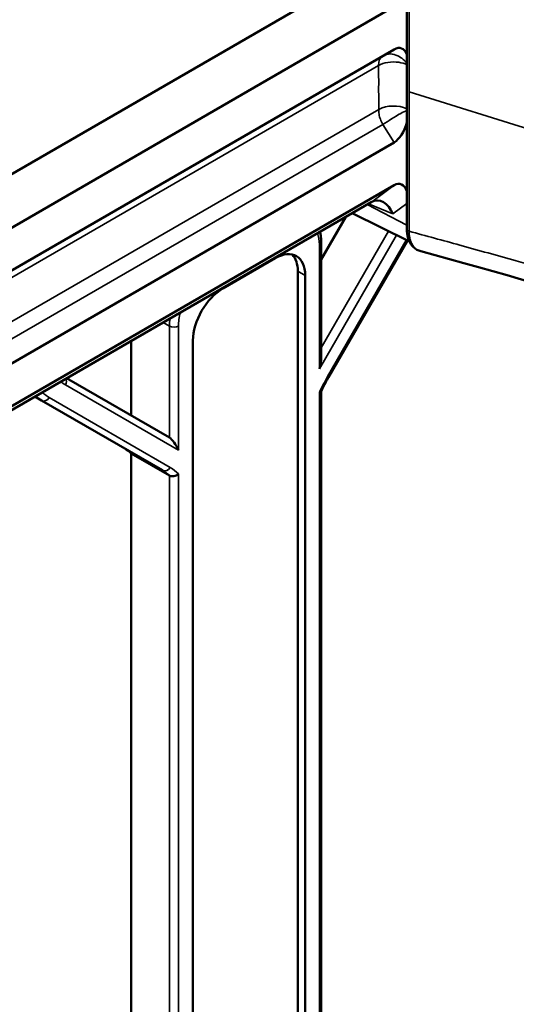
# Model space of a CAD drawing. Header units: millimetres. Extents: x 0 to 14369, y -869 to 2970.
# Tile 613 of 656: x 3654 to 3678, y 1625 to 1671. Entities that reach past the tile are written whole.
import ezdxf

# ---------------------------------------------------------------- set-up
doc = ezdxf.new("R2010")
doc.units = ezdxf.units.MM
doc.header["$LTSCALE"] = 10
doc.layers.add('Sichtbar (ISO)', color=7, linetype='Continuous', lineweight=50)
doc.layers.add('Sichtbar schmal (ISO)', color=7, linetype='Continuous', lineweight=35)

msp = doc.modelspace()

# ---------------------------------------------------------------- linework, layer by layer
at = {"layer": 'Sichtbar (ISO)'}
for p, q in [((3672.348, 1661.204), (3672.348, 1674.36)), ((3590.938, 1627.567), (3670.667, 1673.598)), ((3637.425, 1651.875), (3671.746, 1671.691)), ((3640.504, 1651.639), (3671.745, 1669.676)), ((3671.745, 1665.287), (3640.504, 1647.25)), ((3671.746, 1663.274), (3637.425, 1643.459)), ((3670.666, 1662.471), (3590.938, 1616.44)), ((3668.307, 1659.769), (3669.468, 1661.779)), ((3669.468, 1661.779), (3668.307, 1659.769)), ((3672.471, 1660.609), (3669.762, 1661.949)), ((3668.307, 1655.157), (3668.307, 1660.588)), ((3668.307, 1655.157), (3668.307, 1660.588)), ((3668.657, 1654.226), (3672.371, 1660.658)), ((3668.657, 1654.226), (3672.371, 1660.658)), ((3663.665, 1658.398), (3666.14, 1659.827)), ((3666.14, 1659.827), (3663.665, 1658.398)), ((3667.201, 1659.215), (3667.201, 1617.574)), ((3667.201, 1617.574), (3667.201, 1659.215)), ((3667.554, 1659.011), (3667.554, 1617.37)), ((3667.554, 1617.37), (3667.554, 1659.011)), ((3659.345, 1652.411), (3659.345, 1655.935)), ((3659.345, 1655.935), (3659.345, 1652.411)), ((3662.251, 1614.308), (3662.251, 1655.949)), ((3662.251, 1655.949), (3662.251, 1614.308)), ((3661.148, 1651.37), (3656.293, 1654.173)), ((3656.293, 1654.173), (3661.148, 1651.37)), ((3654.793, 1653.307), (3655.113, 1653.123)), ((3655.113, 1653.123), (3654.793, 1653.307)), ((3668.307, 1623.929), (3668.307, 1653.554)), ((3668.307, 1623.929), (3668.307, 1653.554)), ((3655.113, 1653.123), (3660.82, 1649.828)), ((3660.82, 1649.828), (3655.113, 1653.123)), ((3659.345, 1621.034), (3659.345, 1650.621)), ((3659.345, 1650.621), (3661.148, 1649.58)), ((3659.345, 1650.621), (3659.345, 1621.034)), ((3661.148, 1649.58), (3659.345, 1650.621))]:
    msp.add_line(p, q, dxfattribs=at)
for centre, major_axis, ratio, start_param, end_param in [((3671.718, 1668.506), (-0.349, -1.227), 0.502411, 2.561427, 3.619413), ((3671.718, 1666.426), (0.302, 1.2), 0.533749, 3.619413, 4.677398), ((3671.718, 1662.012), (-0.32, -1.318), 0.479514, 2.514973, 3.570433), ((3671.012, 1661.486), (-0.127, 1.06), 0.708222, 5.042463, 6.585585), ((3673.841, 1662.16), (-1, -1.732), 0.57735, 5.694444, 5.694572), ((3666.14, 1658.194), (1, 1.732), 0.57735, 5.497787, 7.068583), ((3666.14, 1658.194), (1, 1.732), 0.57735, 5.497787, 7.068583), ((3665.786, 1658.398), (1, 1.732), 0.57735, 5.497787, 6.105475), ((3665.786, 1658.398), (1, 1.732), 0.57735, 5.497787, 6.105475), ((3663.665, 1656.765), (1, 1.732), 0.57735, 0.785398, 2.356194), ((3663.665, 1656.765), (-1, -1.732), 0.57735, 3.926991, 5.497787), ((3668.007, 1654.739), (-0.193, -0.722), 0.317837, 1.485837, 2.271235), ((3668.007, 1654.739), (-0.193, -0.722), 0.317837, 1.485837, 2.271235), ((3661.36, 1650.901), (0.277, -0.48), 0.239146, 1.178097, 2.748894), ((3661.36, 1650.901), (0.277, -0.48), 0.239146, 1.178097, 2.748894), ((3656.517, 1646.539), (2.5, 4.33), 0.57735, 6.141288, 6.283185), ((3656.517, 1646.539), (2.5, 4.33), 0.57735, 6.141288, 6.283185)]:
    msp.add_ellipse(centre, major_axis=major_axis, ratio=ratio, start_param=start_param, end_param=end_param, dxfattribs=at)
for points, knots in [([(3668.25, 1661.076), (3668.264, 1661.019), (3668.276, 1660.961), (3668.3, 1660.801), (3668.307, 1660.696), (3668.307, 1660.588)], [6.0342084, 6.0342084, 6.0342084, 6.0342084, 6.1261057, 6.1261057, 6.2831853, 6.2831853, 6.2831853, 6.2831853]), ([(3668.25, 1661.076), (3668.264, 1661.019), (3668.276, 1660.961), (3668.3, 1660.801), (3668.307, 1660.696), (3668.307, 1660.588)], [6.0342084, 6.0342084, 6.0342084, 6.0342084, 6.1261057, 6.1261057, 6.2831853, 6.2831853, 6.2831853, 6.2831853]), ([(3673.005, 1660.154), (3672.875, 1660.189), (3672.754, 1660.258), (3672.566, 1660.437), (3672.494, 1660.548), (3672.391, 1660.801), (3672.36, 1660.947), (3672.349, 1661.136), (3672.348, 1661.17), (3672.348, 1661.204)], [0, 0, 0, 0, 0.0584605, 0.0584605, 0.1127914, 0.1127914, 0.1693148, 0.1693148, 0.1814926, 0.1814926, 0.1814926, 0.1814926]), ([(3711.083, 1650.918), (3710.788, 1650.748), (3710.463, 1650.629), (3709.79, 1650.473), (3709.433, 1650.44), (3708.539, 1650.433), (3707.999, 1650.493), (3706.369, 1650.763), (3705.284, 1651.061), (3701.055, 1652.198), (3697.903, 1653.075), (3687.498, 1656.034), (3680.251, 1658.17), (3673.004, 1660.154)], [0, 0, 0, 0, 0.107511, 0.107511, 0.223739, 0.223739, 0.402941, 0.402941, 0.770508, 0.770508, 1.846915, 1.846915, 4.323073, 4.323073, 4.323073, 4.323073]), ([(3668.657, 1654.226), (3668.632, 1654.182), (3668.607, 1654.137), (3668.557, 1654.047), (3668.532, 1654.002), (3668.484, 1653.912), (3668.461, 1653.866), (3668.414, 1653.775), (3668.391, 1653.729), (3668.346, 1653.638), (3668.325, 1653.592), (3668.303, 1653.546)], [2.3561945, 2.3561945, 2.3561945, 2.3561945, 2.3862151, 2.3862151, 2.4162358, 2.4162358, 2.4462564, 2.4462564, 2.476277, 2.476277, 2.5062977, 2.5062977, 2.5062977, 2.5062977]), ([(3668.657, 1654.226), (3668.632, 1654.182), (3668.607, 1654.137), (3668.557, 1654.047), (3668.532, 1654.002), (3668.484, 1653.912), (3668.461, 1653.866), (3668.414, 1653.775), (3668.391, 1653.729), (3668.346, 1653.638), (3668.325, 1653.592), (3668.303, 1653.546)], [2.3561945, 2.3561945, 2.3561945, 2.3561945, 2.3862151, 2.3862151, 2.4162358, 2.4162358, 2.4462564, 2.4462564, 2.476277, 2.476277, 2.5062977, 2.5062977, 2.5062977, 2.5062977]), ([(3668.303, 1653.546), (3668.3, 1653.538), (3668.294, 1653.532), (3668.272, 1653.514), (3668.25, 1653.504), (3668.22, 1653.498), (3668.22, 1653.498), (3668.219, 1653.498)], [0.07733629, 0.07733629, 0.07733629, 0.07733629, 0.08370146, 0.08370146, 0.09660362, 0.09660362, 0.09686173, 0.09686173, 0.09686173, 0.09686173]), ([(3668.219, 1653.498), (3668.22, 1653.498), (3668.22, 1653.498), (3668.25, 1653.504), (3668.272, 1653.514), (3668.294, 1653.532), (3668.3, 1653.538), (3668.303, 1653.546)], [-0.09686173, -0.09686173, -0.09686173, -0.09686173, -0.09660362, -0.09660362, -0.08370146, -0.08370146, -0.07733629, -0.07733629, -0.07733629, -0.07733629]), ([(3661.572, 1649.66), (3661.572, 1649.66), (3661.571, 1649.659), (3661.541, 1649.631), (3661.506, 1649.607), (3661.43, 1649.571), (3661.392, 1649.558), (3661.315, 1649.545), (3661.278, 1649.544), (3661.209, 1649.554), (3661.178, 1649.564), (3661.15, 1649.579), (3661.149, 1649.579), (3661.148, 1649.58)], [-0.00025814, -0.00025814, -0.00025814, -0.00025814, 0, 0, 0.01307356, 0.01307356, 0.02520208, 0.02520208, 0.03670096, 0.03670096, 0.04788026, 0.04788026, 0.04829863, 0.04829863, 0.04829863, 0.04829863]), ([(3661.148, 1649.58), (3661.149, 1649.579), (3661.15, 1649.579), (3661.178, 1649.564), (3661.209, 1649.554), (3661.278, 1649.544), (3661.315, 1649.545), (3661.392, 1649.558), (3661.43, 1649.571), (3661.506, 1649.607), (3661.541, 1649.631), (3661.571, 1649.659), (3661.572, 1649.66), (3661.572, 1649.66)], [-0.04829863, -0.04829863, -0.04829863, -0.04829863, -0.04788026, -0.04788026, -0.03670096, -0.03670096, -0.02520208, -0.02520208, -0.01307356, -0.01307356, 0, 0, 0.00025814, 0.00025814, 0.00025814, 0.00025814])]:
    msp.add_open_spline(points, degree=3, knots=knots, dxfattribs=at)
at = {"layer": 'Sichtbar schmal (ISO)'}
for p, q in [((3672.452, 1674.258), (3672.452, 1667.68)), ((3640.196, 1651.123), (3671.011, 1668.914)), ((3672.452, 1667.68), (3700.63, 1658.847)), ((3672.452, 1667.68), (3672.452, 1661.102)), ((3671.031, 1666.846), (3640.196, 1649.044)), ((3640.129, 1648.188), (3671.218, 1666.138)), ((3671.218, 1666.138), (3671.745, 1665.287)), ((3670.675, 1662.476), (3671.746, 1663.274)), ((3670.472, 1662.359), (3672.348, 1661.384)), ((3671.681, 1661.915), (3670.54, 1662.398)), ((3672.348, 1662.412), (3671.681, 1661.915)), ((3671.479, 1661.1), (3668.307, 1655.605)), ((3668.307, 1655.605), (3671.479, 1661.1)), ((3671.855, 1660.914), (3668.219, 1654.616)), ((3668.219, 1654.616), (3671.855, 1660.914)), ((3668.61, 1654.254), (3672.322, 1660.683)), ((3672.322, 1660.683), (3668.61, 1654.254)), ((3668.219, 1660.465), (3668.219, 1654.616)), ((3668.219, 1654.616), (3668.219, 1660.465)), ((3667.201, 1659.215), (3667.554, 1659.011)), ((3667.554, 1659.011), (3667.201, 1659.215)), ((3660.847, 1656.802), (3661.148, 1656.628)), ((3661.148, 1656.628), (3660.847, 1656.802)), ((3661.148, 1656.628), (3661.148, 1651.37)), ((3661.148, 1651.37), (3661.148, 1656.628)), ((3661.572, 1650.779), (3661.572, 1656.628)), ((3661.572, 1656.628), (3661.572, 1650.779)), ((3668.61, 1654.254), (3668.657, 1654.226)), ((3668.657, 1654.226), (3668.61, 1654.254)), ((3661.572, 1650.779), (3656.235, 1653.86)), ((3656.235, 1653.86), (3661.572, 1650.779)), ((3655.475, 1653.26), (3661.182, 1649.965)), ((3661.182, 1649.965), (3655.475, 1653.26)), ((3668.219, 1653.498), (3668.219, 1623.75)), ((3668.219, 1623.75), (3668.219, 1653.498)), ((3661.148, 1649.58), (3661.148, 1619.993)), ((3661.148, 1619.993), (3661.148, 1649.58)), ((3661.572, 1619.913), (3661.572, 1649.66)), ((3661.572, 1649.66), (3661.572, 1619.913))]:
    msp.add_line(p, q, dxfattribs=at)
for centre, major_axis, ratio, start_param, end_param in [((3671.718, 1668.506), (-0.5, 0.866), 0.57735, 0, 0.785398), ((3671.718, 1666.426), (1, 0), 0.57735, 0.889977, 2.328424), ((3672.548, 1661.204), (-0.2, 0), 0.57735, 0, 1.073385), ((3666.664, 1659.567), (1.1, 1.905), 0.57735, 5.497787, 5.83423), ((3666.664, 1659.567), (-1.1, -1.905), 0.57735, 2.356194, 2.692637), ((3668.007, 1660.588), (0.3, 0), 0.57735, 5.497787, 6.283185), ((3668.007, 1660.588), (0.3, 0), 0.57735, 5.497787, 6.283185), ((3662.916, 1657.648), (-1.25, -2.165), 0.57735, 5.326434, 5.497787), ((3662.916, 1657.648), (1.25, 2.165), 0.57735, 2.184842, 2.356194), ((3663.128, 1657.526), (-1.1, -1.905), 0.57735, 5.161344, 5.497787), ((3663.128, 1657.526), (1.1, 1.905), 0.57735, 2.019752, 2.356194), ((3661.36, 1656.75), (0.3, 0), 0.57735, 3.926991, 5.497787), ((3661.36, 1656.75), (-0.3, 0), 0.57735, 0.785398, 2.356194), ((3656.023, 1653.983), (0.15, 0.26), 0.816497, 4.712389, 5.782888), ((3656.023, 1653.983), (-0.15, -0.26), 0.816497, 1.570796, 2.641295), ((3671.26, 1652.724), (2.65, 4.59), 0.57735, 1.570796, 1.731806), ((3671.26, 1652.724), (-2.65, -4.59), 0.57735, 4.712389, 4.873399), ((3658.885, 1658.45), (-2.65, -4.59), 0.57735, 6.19559, 6.283185), ((3658.885, 1658.45), (-2.65, -4.59), 0.57735, 6.19559, 6.283185), ((3657.613, 1657.453), (-2.5, -4.33), 0.57735, 6.162488, 6.283185), ((3657.613, 1657.453), (-2.5, -4.33), 0.57735, 6.162488, 6.283185), ((3655.263, 1653.383), (-0.15, -0.26), 0.816497, 0, 1.570796), ((3655.263, 1653.383), (-0.15, -0.26), 0.816497, 0, 1.570796), ((3657.825, 1657.33), (-2.35, -4.07), 0.57735, 6.131779, 6.283185), ((3657.825, 1657.33), (-2.35, -4.07), 0.57735, 6.131779, 6.283185), ((3660.97, 1650.088), (-0.15, -0.26), 0.816497, 0, 1.570796), ((3660.97, 1650.088), (-0.15, -0.26), 0.816497, 0, 1.570796), ((3658.532, 1645.375), (2.65, 4.59), 0.57735, 6.122176, 6.283185), ((3658.532, 1645.375), (2.65, 4.59), 0.57735, 6.122176, 6.283185), ((3658.32, 1645.498), (2.5, 4.33), 0.57735, 6.141288, 6.283185), ((3658.32, 1645.498), (2.5, 4.33), 0.57735, 6.141288, 6.283185)]:
    msp.add_ellipse(centre, major_axis=major_axis, ratio=ratio, start_param=start_param, end_param=end_param, dxfattribs=at)
for points, knots in [([(3674.59, 1676.473), (3675.274, 1676.232), (3675.95, 1675.995), (3676.642, 1675.754), (3677.334, 1675.513), (3678.043, 1675.267), (3678.694, 1675.043), (3679.344, 1674.818), (3679.935, 1674.615), (3680.556, 1674.402), (3681.177, 1674.189), (3681.827, 1673.967), (3682.419, 1673.765), (3683.012, 1673.563), (3683.546, 1673.382), (3684.109, 1673.191), (3684.672, 1673), (3685.262, 1672.8), (3685.799, 1672.618), (3686.337, 1672.436), (3686.821, 1672.272), (3687.331, 1672.1), (3687.841, 1671.927), (3688.376, 1671.746), (3688.863, 1671.581), (3689.35, 1671.417), (3689.789, 1671.268), (3690.25, 1671.112), (3690.711, 1670.956), (3691.195, 1670.792), (3691.637, 1670.642), (3692.079, 1670.492), (3692.479, 1670.356), (3692.899, 1670.213), (3693.318, 1670.07), (3693.758, 1669.92), (3694.16, 1669.782), (3694.563, 1669.645), (3694.929, 1669.519), (3695.313, 1669.388), (3695.696, 1669.256), (3696.096, 1669.119), (3696.465, 1668.992), (3696.834, 1668.864), (3697.17, 1668.748), (3697.522, 1668.626), (3697.874, 1668.505), (3698.241, 1668.377), (3698.579, 1668.26), (3698.917, 1668.142), (3699.227, 1668.034), (3699.55, 1667.921), (3699.874, 1667.808), (3700.211, 1667.69), (3700.521, 1667.581), (3700.831, 1667.472), (3701.113, 1667.373), (3701.409, 1667.269), (3701.705, 1667.164), (3702.014, 1667.055), (3702.297, 1666.955), (3702.579, 1666.855), (3702.834, 1666.764), (3703.101, 1666.669), (3703.369, 1666.574), (3703.65, 1666.474), (3703.906, 1666.382), (3704.163, 1666.291), (3704.394, 1666.208), (3704.639, 1666.12), (3704.729, 1666.088), (3704.821, 1666.054), (3704.913, 1666.021), (3705.071, 1665.965), (3705.228, 1665.908), (3705.374, 1665.854), (3705.606, 1665.77), (3705.809, 1665.695), (3706.032, 1665.609), (3706.255, 1665.524), (3706.498, 1665.428), (3706.702, 1665.345), (3706.906, 1665.262), (3707.071, 1665.193), (3707.253, 1665.113), (3707.434, 1665.034), (3707.632, 1664.944), (3707.816, 1664.857), (3707.999, 1664.769), (3708.169, 1664.684), (3708.35, 1664.588), (3708.531, 1664.492), (3708.723, 1664.385), (3708.9, 1664.279), (3709.077, 1664.173), (3709.238, 1664.07), (3709.42, 1663.944), (3709.601, 1663.817), (3709.803, 1663.666), (3709.964, 1663.533), (3710.126, 1663.4), (3710.249, 1663.288), (3710.387, 1663.148), (3710.526, 1663.007), (3710.678, 1662.837), (3710.822, 1662.66), (3710.965, 1662.483), (3711.099, 1662.301), (3711.212, 1662.129), (3711.224, 1662.11), (3711.236, 1662.092), (3711.247, 1662.074), (3711.345, 1661.921), (3711.431, 1661.773), (3711.527, 1661.585), (3711.635, 1661.374), (3711.751, 1661.112), (3711.839, 1660.892), (3711.927, 1660.672), (3711.991, 1660.493), (3712.056, 1660.288), (3712.122, 1660.084), (3712.188, 1659.854), (3712.239, 1659.655), (3712.29, 1659.455), (3712.329, 1659.286), (3712.374, 1659.065), (3712.403, 1658.921), (3712.434, 1658.755), (3712.462, 1658.59), (3712.477, 1658.502), (3712.491, 1658.414), (3712.504, 1658.329), (3712.541, 1658.084), (3712.57, 1657.864), (3712.596, 1657.617), (3712.622, 1657.37), (3712.645, 1657.098), (3712.661, 1656.832), (3712.676, 1656.565), (3712.684, 1656.304), (3712.685, 1656.05)], [0, 0, 0, 0, 0.022727, 0.022727, 0.022727, 0.045455, 0.045455, 0.045455, 0.068182, 0.068182, 0.068182, 0.090909, 0.090909, 0.090909, 0.113636, 0.113636, 0.113636, 0.136364, 0.136364, 0.136364, 0.159091, 0.159091, 0.159091, 0.181818, 0.181818, 0.181818, 0.204545, 0.204545, 0.204545, 0.227273, 0.227273, 0.227273, 0.25, 0.25, 0.25, 0.272727, 0.272727, 0.272727, 0.295455, 0.295455, 0.295455, 0.318182, 0.318182, 0.318182, 0.340909, 0.340909, 0.340909, 0.363636, 0.363636, 0.363636, 0.386364, 0.386364, 0.386364, 0.409091, 0.409091, 0.409091, 0.431818, 0.431818, 0.431818, 0.454545, 0.454545, 0.454545, 0.477273, 0.477273, 0.477273, 0.5, 0.5, 0.5, 0.522727, 0.522727, 0.522727, 0.531094, 0.531094, 0.531094, 0.545455, 0.545455, 0.545455, 0.568182, 0.568182, 0.568182, 0.590909, 0.590909, 0.590909, 0.613636, 0.613636, 0.613636, 0.636364, 0.636364, 0.636364, 0.659091, 0.659091, 0.659091, 0.681818, 0.681818, 0.681818, 0.704545, 0.704545, 0.704545, 0.727273, 0.727273, 0.727273, 0.75, 0.75, 0.75, 0.772727, 0.772727, 0.772727, 0.795455, 0.795455, 0.795455, 0.797853, 0.797853, 0.797853, 0.818182, 0.818182, 0.818182, 0.840909, 0.840909, 0.840909, 0.863636, 0.863636, 0.863636, 0.886364, 0.886364, 0.886364, 0.909091, 0.909091, 0.909091, 0.923965, 0.923965, 0.923965, 0.931818, 0.931818, 0.931818, 0.954545, 0.954545, 0.954545, 0.977273, 0.977273, 0.977273, 1, 1, 1, 1]), ([(3700.642, 1664.57), (3700.028, 1664.786), (3697.64, 1665.623), (3691.704, 1667.668), (3684.608, 1670.05), (3678.4, 1672.174), (3674.94, 1673.38), (3673.253, 1673.976), (3672.452, 1674.258)], [0.3290623, 0.3290623, 0.3290623, 0.3290623, 0.3729734, 0.4996063, 0.7528721, 0.879505, 0.9428215, 1, 1, 1, 1]), ([(3671.218, 1669.372), (3671.321, 1669.431), (3671.444, 1669.462), (3671.57, 1669.459), (3671.689, 1669.456), (3671.811, 1669.423), (3671.916, 1669.373), (3672.01, 1669.329), (3672.09, 1669.275), (3672.174, 1669.204), (3672.234, 1669.153), (3672.294, 1669.092), (3672.348, 1669.025)], [0, 0, 0, 0, 0.2684238, 0.2684238, 0.2684238, 0.5234459, 0.5234459, 0.5234459, 0.7512914, 0.7512914, 0.7512914, 0.9129238, 0.9129238, 0.9129238, 0.9129238]), ([(3671.011, 1668.914), (3671.133, 1668.984), (3671.286, 1669.036), (3671.453, 1669.063), (3671.619, 1669.089), (3671.798, 1669.09), (3671.965, 1669.066), (3672.106, 1669.045), (3672.239, 1669.004), (3672.348, 1668.954)], [0, 0, 0, 0, 0.3274238, 0.3274238, 0.3274238, 0.6548476, 0.6548476, 0.6548476, 0.9300569, 0.9300569, 0.9300569, 0.9300569]), ([(3671.011, 1668.914), (3671.015, 1668.685), (3671.017, 1668.456), (3671.018, 1668.225), (3671.018, 1667.994), (3671.016, 1667.762), (3671.018, 1667.532), (3671.019, 1667.302), (3671.024, 1667.073), (3671.031, 1666.846)], [0, 0, 0, 0, 0.333333, 0.333333, 0.333333, 0.666667, 0.666667, 0.666667, 1, 1, 1, 1]), ([(3671.031, 1666.846), (3671.022, 1666.774), (3671.022, 1666.697), (3671.034, 1666.62), (3671.046, 1666.542), (3671.071, 1666.463), (3671.102, 1666.382), (3671.133, 1666.301), (3671.172, 1666.218), (3671.218, 1666.138)], [0.0000008, 0.0000008, 0.0000008, 0.0000008, 0.3333333, 0.3333333, 0.3333333, 0.6666667, 0.6666667, 0.6666667, 1, 1, 1, 1]), ([(3671.218, 1666.138), (3671.337, 1666.214), (3671.48, 1666.301), (3671.625, 1666.394), (3671.769, 1666.486), (3671.914, 1666.584), (3672.056, 1666.658), (3672.161, 1666.713), (3672.264, 1666.755), (3672.348, 1666.795)], [0, 0, 0, 0, 0.3333333, 0.3333333, 0.3333333, 0.6666667, 0.6666667, 0.6666667, 0.9148499, 0.9148499, 0.9148499, 0.9148499]), ([(3672.452, 1661.102), (3672.453, 1660.993), (3672.463, 1660.892), (3672.482, 1660.798), (3672.499, 1660.714), (3672.523, 1660.636), (3672.554, 1660.566), (3672.558, 1660.557), (3672.562, 1660.548), (3672.566, 1660.54), (3672.602, 1660.463), (3672.647, 1660.397), (3672.7, 1660.34), (3672.726, 1660.312), (3672.754, 1660.286), (3672.784, 1660.263), (3672.811, 1660.242), (3672.839, 1660.224), (3672.868, 1660.208), (3672.872, 1660.206), (3672.875, 1660.205), (3672.878, 1660.203), (3672.911, 1660.186), (3672.945, 1660.172), (3672.981, 1660.161), (3672.989, 1660.159), (3672.996, 1660.156), (3673.004, 1660.154)], [0, 0, 0, 0, 0.125, 0.125, 0.125, 0.2360741, 0.2360741, 0.2360741, 0.25, 0.25, 0.25, 0.375, 0.375, 0.375, 0.4375, 0.4375, 0.4375, 0.4937531, 0.4937531, 0.4937531, 0.5, 0.5, 0.5, 0.5625, 0.5625, 0.5625, 0.5753799, 0.5753799, 0.5753799, 0.5753799]), ([(3672.452, 1661.102), (3673.252, 1660.884), (3674.937, 1660.422), (3678.395, 1659.459), (3684.6, 1657.693), (3691.692, 1655.626), (3697.83, 1653.892), (3700.421, 1653.177), (3701.241, 1652.953)], [0, 0, 0, 0, 0.05714, 0.120459, 0.2470971, 0.5003733, 0.6270113, 0.6856137, 0.6856137, 0.6856137, 0.6856137])]:
    msp.add_open_spline(points, degree=3, knots=knots, dxfattribs=at)
msp.add_open_spline([(3670.665, 1662.471), (3670.666, 1662.471), (3670.666, 1662.471), (3670.667, 1662.471)], degree=3, dxfattribs=at)

doc.saveas('drawing.dxf')
